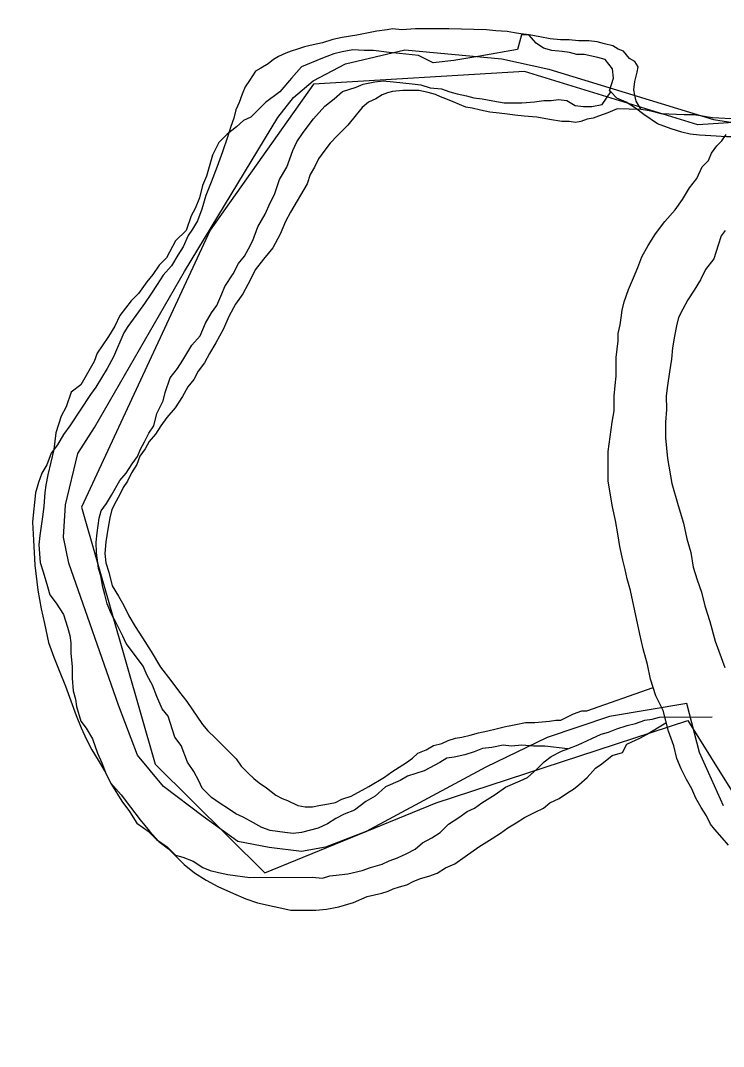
# Model space of a CAD drawing. Extents: x 2010165 to 2382125, y 1060529 to 1407316.
# Drawn here: x 2136399 to 2137749, y 1238386 to 1240356 of the extents above; entities that cross this region are included whole.
import ezdxf

# ---------------------------------------------------------------- set-up
doc = ezdxf.new("R2010")
doc.units = 0
for name, color, linetype in [('GM_X_Corporation', 7, 'Continuous'), ('GM_X_Major_River', 7, 'Continuous'), ('GM_X_Township', 7, 'Continuous')]:
    doc.layers.add(name, color=color, linetype=linetype)

msp = doc.modelspace()

# ---------------------------------------------------------------- linework, layer by layer
at = {"layer": 'GM_X_Corporation'}
msp.add_lwpolyline([(2137749.1, 1238848.4), (2137702.6, 1238950.5), (2137678.2, 1239044.7), (2137530.1, 1239019.9), (2137410.1, 1238979.2), (2137292.2, 1238922.5), (2137062.3, 1238799.1), (2136984.4, 1238768.7), (2136938.3, 1238760.4), (2136876.2, 1238768.2), (2136816.1, 1238779.9), (2136749.8, 1238827.8), (2136673.5, 1238885.6), (2136623.2, 1238945.5), (2136586.8, 1239041.6), (2136491.6, 1239313.9), (2136481.4, 1239364), (2136485.1, 1239426.2), (2136508.8, 1239524.6), (2136540.6, 1239574.9), (2136713.7, 1239874.5), (2136892.8, 1240170.1), (2136922.7, 1240208.4), (2136960.6, 1240240.6), (2137022.6, 1240273), (2137136.6, 1240299.6), (2137322.9, 1240282.4), (2137413.1, 1240262.8), (2137729.9, 1240166), (2137804.1, 1240154.3)], dxfattribs=at)
at = {"layer": 'GM_X_Major_River'}
for points in [[(2137775.5, 1240166.8), (2137727.5, 1240169.4), (2137715.4, 1240171.4), (2137705.4, 1240173.4), (2137691.4, 1240175.3), (2137673.3, 1240175.3), (2137629.1, 1240177.2), (2137615.1, 1240181.1), (2137603, 1240183.1), (2137591, 1240185.1), (2137580.9, 1240201.1), (2137578.8, 1240213.1), (2137576.8, 1240223.1), (2137578.8, 1240239.2), (2137582.7, 1240257.3), (2137584.7, 1240267.3), (2137578.6, 1240277.3), (2137568.6, 1240283.3), (2137556.5, 1240297.3), (2137546.4, 1240301.3), (2137536.4, 1240307.3), (2137520.3, 1240311.3), (2137506.3, 1240315.2), (2137490.2, 1240317.2), (2137470.1, 1240317.1), (2137452.1, 1240319.1), (2137436, 1240319), (2137415.9, 1240321), (2137395.9, 1240324.9), (2137375.8, 1240328.9), (2137359.7, 1240330.8), (2137347.7, 1240332.8), (2137333.6, 1240334.8), (2137311.5, 1240336.7), (2137293.5, 1240338.6), (2137221.2, 1240340.4), (2137189.1, 1240340.3), (2137157, 1240340.2), (2137130.9, 1240338.1), (2137112.9, 1240340.1), (2137102.8, 1240338), (2137082.8, 1240336), (2137044.7, 1240327.8), (2137016.6, 1240323.7), (2136998.6, 1240319.6), (2136978.5, 1240313.6), (2136960.5, 1240309.5), (2136944.4, 1240305.4), (2136930.4, 1240301.4), (2136918.4, 1240297.3), (2136908.3, 1240293.3), (2136894.3, 1240287.2), (2136884.3, 1240281.2), (2136874.3, 1240273.1), (2136860.3, 1240265), (2136850.3, 1240259), (2136838.3, 1240240.9), (2136830.3, 1240228.8), (2136824.3, 1240214.8), (2136818.4, 1240198.7), (2136812.4, 1240184.6), (2136808.4, 1240168.5), (2136802.5, 1240152.5), (2136796.5, 1240132.4), (2136786.6, 1240104.3), (2136776.7, 1240076.1), (2136764.7, 1240046), (2136754.8, 1240019.9), (2136746.8, 1239993.8), (2136738.9, 1239971.7), (2136728.9, 1239955.6), (2136720.9, 1239943.5), (2136711, 1239921.4), (2136701, 1239905.3), (2136689, 1239885.2), (2136673, 1239867.1), (2136661, 1239849), (2136649.1, 1239830.9), (2136637.1, 1239812.8), (2136625.1, 1239796.7), (2136615.1, 1239782.7), (2136605.1, 1239768.6), (2136597.2, 1239756.5), (2136577.3, 1239710.3), (2136565.3, 1239688.2), (2136543.3, 1239652), (2136533.3, 1239637.9), (2136513.4, 1239607.8), (2136493.4, 1239577.6), (2136481.4, 1239561.5), (2136469.5, 1239541.4), (2136457.5, 1239525.3), (2136449.5, 1239503.2), (2136439.6, 1239487.1), (2136433.6, 1239469.1), (2136427.6, 1239449), (2136425.7, 1239430.9)], [(2137532.2, 1240219), (2137529.8, 1240221.4), (2137537.6, 1240245.5), (2137535.5, 1240263.5), (2137521.4, 1240281.5), (2137507.3, 1240285.4), (2137481.2, 1240291.2), (2137467.2, 1240291.2), (2137453.2, 1240295.1), (2137439.2, 1240297), (2137419.1, 1240298.8), (2137403.1, 1240302.8), (2137389, 1240312.7), (2137374.9, 1240328.6), (2137360.9, 1240328.5), (2137353, 1240300.4), (2137281, 1240287.9), (2137231, 1240279.5), (2137191, 1240275.2), (2137162.9, 1240289.1), (2137126.8, 1240292.8), (2137106.8, 1240294.7), (2137076.7, 1240298.5), (2137058.7, 1240298.4), (2137036.7, 1240300.2), (2137016.7, 1240296.1), (2137000.7, 1240292), (2136978.7, 1240283.8), (2136938.7, 1240267.5), (2136918.9, 1240245.3), (2136897, 1240219.1), (2136869.1, 1240198.8), (2136841.3, 1240170.6), (2136827.3, 1240164.4), (2136813.4, 1240152.3), (2136795.4, 1240138.1), (2136779.5, 1240122), (2136767.7, 1240097.8), (2136755.9, 1240057.6), (2136748, 1240039.5), (2136742.2, 1240015.4), (2136734.3, 1239995.3), (2136726.4, 1239981.2), (2136716.6, 1239953.1), (2136696.7, 1239932.9), (2136678.9, 1239900.7), (2136664.9, 1239886.6), (2136653, 1239868.4), (2136641.1, 1239854.3), (2136625.2, 1239832.1), (2136611.3, 1239818), (2136589.5, 1239789.8), (2136579.6, 1239769.6), (2136567.7, 1239749.5), (2136555.8, 1239731.4), (2136545.9, 1239717.2), (2136540, 1239701.2), (2136514.3, 1239656.9), (2136496.3, 1239642.7), (2136486.5, 1239614.6), (2136476.6, 1239596.4), (2136466.8, 1239564.3), (2136463, 1239532.2), (2136451.3, 1239483.9), (2136447.4, 1239463.9), (2136445.5, 1239449.8), (2136443.7, 1239423.7), (2136441.8, 1239407.7), (2136436.1, 1239367.5), (2136434.2, 1239349.5), (2136436.4, 1239315.4), (2136442.5, 1239297.4), (2136450.7, 1239269.3), (2136454.8, 1239253.3), (2136467, 1239237.4), (2136481.1, 1239215.4), (2136489.3, 1239191.4), (2136493.4, 1239175.4), (2136495.5, 1239161.3), (2136495.6, 1239141.3), (2136497.8, 1239115.2), (2136497.9, 1239093.2), (2136500.1, 1239069.1), (2136504.2, 1239053.1), (2136506.3, 1239039.1), (2136514.5, 1239011.1), (2136524.6, 1238997.1), (2136536.8, 1238977.1)], [(2136961.4, 1240167.4), (2136983.3, 1240191.6), (2137001.2, 1240205.7), (2137017.2, 1240219.9), (2137043.1, 1240228.1), (2137057.1, 1240234.2), (2137079.1, 1240238.4), (2137095.1, 1240240.5), (2137115.2, 1240238.6), (2137151.2, 1240234.8), (2137167.3, 1240232.9), (2137185.3, 1240227.1), (2137207.4, 1240225.2), (2137223.4, 1240219.3), (2137237.5, 1240215.4), (2137255.5, 1240211.5), (2137269.6, 1240207.6), (2137285.6, 1240205.7), (2137305.6, 1240201.8), (2137327.7, 1240197.9), (2137361.7, 1240198.2), (2137385.7, 1240200.3), (2137403.7, 1240202.5), (2137417.8, 1240202.6), (2137431.8, 1240204.7), (2137447.8, 1240202.8), (2137463.9, 1240192.9), (2137479.9, 1240191), (2137495.9, 1240191.1), (2137515.9, 1240195.2), (2137532.2, 1240219)], [(2137591, 1240185.1), (2137544.8, 1240186.9), (2137526.8, 1240178.8), (2137508.8, 1240172.8), (2137498.7, 1240168.7), (2137486.7, 1240166.7), (2137474.7, 1240162.6), (2137464.6, 1240160.6), (2137452.6, 1240162.6), (2137438.6, 1240162.5), (2137414.5, 1240166.4), (2137390.4, 1240170.4), (2137366.3, 1240172.3), (2137348.2, 1240174.3), (2137334.2, 1240176.2), (2137318.1, 1240178.2), (2137300, 1240180.1), (2137282, 1240184.1), (2137265.9, 1240188), (2137253.8, 1240190), (2137229.7, 1240200), (2137215.7, 1240205.9), (2137205.6, 1240209.9), (2137195.6, 1240213.9), (2137181.5, 1240217.9), (2137163.4, 1240221.8), (2137149.4, 1240221.8), (2137133.3, 1240221.8), (2137113.3, 1240219.7), (2137103.3, 1240217.6), (2137093.2, 1240213.6), (2137081.2, 1240205.5), (2137067.2, 1240199.5), (2137055.2, 1240189.4), (2137043.2, 1240175.3), (2137027.2, 1240155.2), (2137007.2, 1240135.1), (2136993.2, 1240121), (2136981.2, 1240104.9), (2136971.3, 1240090.8), (2136963.3, 1240074.7), (2136955.3, 1240060.6), (2136949.3, 1240042.6), (2136917.4, 1239988.3), (2136907.5, 1239970.2), (2136897.5, 1239946.1), (2136883.5, 1239919.9), (2136865.6, 1239897.8), (2136849.6, 1239877.7), (2136843.6, 1239865.6), (2136835.6, 1239849.6), (2136825.7, 1239831.5), (2136811.7, 1239811.4), (2136799.7, 1239789.3), (2136787.8, 1239763.1), (2136773.8, 1239737), (2136761.8, 1239716.9), (2136751.9, 1239698.8), (2136739.9, 1239682.7), (2136731.9, 1239666.6), (2136719.9, 1239652.6), (2136710, 1239634.5), (2136696, 1239612.3), (2136680, 1239594.2), (2136668, 1239578.1), (2136658, 1239562.1), (2136646, 1239548), (2136638.1, 1239533.9), (2136628.1, 1239519.8), (2136622.1, 1239503.8), (2136612.1, 1239487.7), (2136604.2, 1239471.6), (2136596.2, 1239459.5), (2136590.2, 1239447.5), (2136582.2, 1239433.4), (2136574.2, 1239417.3), (2136570.3, 1239401.2), (2136566.4, 1239379.2), (2136562.4, 1239355.1), (2136560.5, 1239333), (2136562.6, 1239314.9), (2136568.6, 1239296.9), (2136574.7, 1239270.8), (2136586.9, 1239250.8), (2136597, 1239232.8), (2136607.1, 1239212.8), (2136619.2, 1239192.7), (2136633.3, 1239170.7), (2136649.4, 1239144.6), (2136667.6, 1239114.6), (2136687.7, 1239088.6), (2136703.9, 1239066.6), (2136718, 1239048.6), (2136748.2, 1239004.5), (2136758.3, 1238992.5), (2136772.4, 1238978.5), (2136786.5, 1238964.5), (2136800.6, 1238950.5), (2136812.7, 1238938.5), (2136822.8, 1238924.5), (2136836.9, 1238910.5)], [(2137965.9, 1240155.2), (2137812.7, 1240137.1), (2137792.7, 1240132.9), (2137754.6, 1240132.7), (2137724.6, 1240134.5), (2137702.5, 1240136.3), (2137684.5, 1240138.2), (2137668.5, 1240142.1), (2137648.4, 1240148), (2137622.3, 1240157.8), (2137596.1, 1240175.7), (2137580, 1240187.6), (2137562, 1240199.6), (2137543.9, 1240207.4), (2137532.2, 1240219)], [(2137449.7, 1238957.7), (2137405.9, 1238963), (2137383.9, 1238962.9), (2137361.8, 1238964.7), (2137341.8, 1238962.6), (2137325.8, 1238964.5), (2137303.8, 1238960.3), (2137285.8, 1238958.2), (2137269.8, 1238952.1), (2137251.8, 1238945.9), (2137231.8, 1238941.8), (2137217.8, 1238939.7), (2137203.9, 1238931.5), (2137173.9, 1238915.3), (2137142, 1238905.1), (2137128, 1238896.9), (2137100, 1238884.7), (2137080.1, 1238866.5), (2137062.2, 1238856.4), (2137040.3, 1238840.2), (2137020.3, 1238832), (2137004.3, 1238823.9), (2136988.4, 1238813.7), (2136970.4, 1238805.6), (2136938.4, 1238797.3), (2136922.4, 1238795.2), (2136906.4, 1238797.1), (2136878.3, 1238801), (2136862.3, 1238806.8), (2136840.2, 1238818.7), (2136826.1, 1238826.7), (2136812, 1238832.6), (2136798, 1238842.5), (2136781.9, 1238852.4), (2136765.8, 1238864.4), (2136747.6, 1238882.3), (2136741.5, 1238896.3), (2136731.4, 1238914.3), (2136719.3, 1238932.2), (2136707, 1238964.2), (2136694.9, 1238980.2), (2136682.6, 1239020.2), (2136670.5, 1239034.2), (2136660.4, 1239058.2), (2136652.2, 1239080.2), (2136642.1, 1239098.2), (2136634, 1239116.2), (2136613.7, 1239144.1), (2136601.6, 1239160.1), (2136595.5, 1239174.1), (2136583.4, 1239198.1), (2136573.2, 1239216), (2136565.1, 1239236), (2136561, 1239254.1), (2136556.9, 1239268.1), (2136552.7, 1239290.1), (2136548.6, 1239304.1), (2136546.5, 1239320.1), (2136544.4, 1239334.2), (2136544.3, 1239354.2), (2136546.2, 1239372.3), (2136550, 1239400.4), (2136553.9, 1239414.5), (2136563.8, 1239428.6), (2136573.7, 1239444.7), (2136589.6, 1239472.9), (2136601.5, 1239487), (2136613.4, 1239505.1), (2136623.3, 1239519.2), (2136629.2, 1239533.3), (2136637.1, 1239547.4), (2136645, 1239563.5), (2136654.9, 1239577.6), (2136660.8, 1239601.7), (2136672.7, 1239625.9), (2136676.6, 1239641.9), (2136686.4, 1239670.1), (2136700.3, 1239688.2), (2136710.2, 1239704.3), (2136728, 1239732.6), (2136743.9, 1239750.7), (2136753.8, 1239774.8), (2136765.7, 1239795), (2136775.6, 1239809.1), (2136785.4, 1239831.2), (2136791.4, 1239845.3), (2136807.2, 1239869.5), (2136817.1, 1239889.6), (2136829, 1239903.7), (2136836.9, 1239917.8), (2136844.8, 1239933.9), (2136854.7, 1239960.1), (2136868.5, 1239984.2), (2136878.4, 1240006.3), (2136886.3, 1240022.4), (2136896.1, 1240050.6), (2136910, 1240074.7), (2136921.8, 1240106.9), (2136929.7, 1240123), (2136941.6, 1240141.1), (2136961.4, 1240167.4)], [(2137758.4, 1238772.9), (2137746.3, 1238786.9), (2137732.2, 1238802.9), (2137724.1, 1238812.9), (2137716, 1238829), (2137705.9, 1238845), (2137695.9, 1238863), (2137687.8, 1238881.1), (2137677.7, 1238899.1), (2137667.6, 1238919.1), (2137659.5, 1238939.1), (2137653.4, 1238963.2), (2137643.2, 1238991.3), (2137633.1, 1239031.4), (2137618.9, 1239059.4), (2137608.8, 1239091.5), (2137602.7, 1239119.6), (2137594.5, 1239149.6), (2137588.4, 1239177.7), (2137570.1, 1239261.9), (2137564, 1239284), (2137559.9, 1239302), (2137555.8, 1239320.1), (2137549.7, 1239346.2), (2137545.6, 1239370.2), (2137541.5, 1239396.3), (2137535.4, 1239422.4), (2137531.3, 1239448.4), (2137527.2, 1239472.5), (2137527.1, 1239500.6), (2137527, 1239528.7), (2137530.9, 1239556.8), (2137534.8, 1239584.9), (2137538.8, 1239607), (2137538.7, 1239635.1), (2137540.6, 1239655.1), (2137542.6, 1239673.2), (2137542.5, 1239691.3), (2137542.5, 1239709.3), (2137544.4, 1239725.4), (2137546.4, 1239741.4), (2137546.3, 1239755.5), (2137550.3, 1239771.6), (2137552.2, 1239785.6), (2137554.2, 1239799.7), (2137558.1, 1239815.7), (2137566.1, 1239839.8), (2137576, 1239861.9), (2137584, 1239882), (2137592, 1239902.1), (2137603.9, 1239924.2), (2137617.9, 1239946.4), (2137635.9, 1239970.5), (2137655.9, 1239992.6), (2137669.8, 1240012.7), (2137683.8, 1240034.9), (2137697.8, 1240053), (2137707.7, 1240075.1), (2137719.7, 1240087.1), (2137725.7, 1240101.2), (2137735.7, 1240115.3), (2137745.7, 1240125.3), (2137753.7, 1240137.4)], [(2137752.3, 1239952.8), (2137744.3, 1239942.8), (2137738.4, 1239924.7), (2137730.4, 1239898.6), (2137714.4, 1239878.4), (2137704.5, 1239858.3), (2137692.5, 1239838.2), (2137680.5, 1239820.1), (2137670.6, 1239802.1), (2137662.6, 1239786), (2137658.6, 1239769.9), (2137654.7, 1239749.8), (2137650.7, 1239727.7), (2137648.8, 1239705.6), (2137644.9, 1239681.6), (2137641, 1239655.5), (2137639, 1239635.4), (2137639.1, 1239609.3), (2137637.2, 1239585.2), (2137637.3, 1239555.1), (2137641.4, 1239515), (2137649.6, 1239466.9), (2137661.8, 1239424.8), (2137672, 1239390.7), (2137678.1, 1239360.6), (2137686.2, 1239334.6), (2137690.3, 1239306.5), (2137698.4, 1239282.4), (2137706.5, 1239258.3), (2137712.7, 1239232.3), (2137722.8, 1239202.2), (2137732.9, 1239164.1), (2137751.2, 1239114)], [(2136425.7, 1239430.9), (2136423.8, 1239412.8), (2136421.8, 1239392.8), (2136423.9, 1239358.6), (2136426.1, 1239310.5), (2136432.3, 1239262.4), (2136438.4, 1239226.3), (2136444.6, 1239198.2), (2136452.7, 1239162.1), (2136462.8, 1239134), (2136473, 1239108), (2136485.1, 1239077.9), (2136495.2, 1239049.8), (2136505.4, 1239021.8), (2136515.5, 1238997.8), (2136525.6, 1238975.7), (2136535.7, 1238955.7), (2136547.8, 1238935.6), (2136559.9, 1238915.6), (2136572, 1238891.6), (2136592.2, 1238869.6), (2136610.3, 1238845.5), (2136628.5, 1238821.5), (2136646.6, 1238799.5), (2136664.7, 1238779.5), (2136682.8, 1238765.5), (2136698.9, 1238749.5), (2136713, 1238735.5), (2136733.2, 1238719.5), (2136755.3, 1238705.5), (2136777.4, 1238693.6), (2136807.5, 1238679.6), (2136831.7, 1238669.6), (2136853.8, 1238661.7), (2136918, 1238647.8), (2136940.1, 1238647.9), (2136966.2, 1238648), (2136986.2, 1238650.1), (2137010.3, 1238654.2), (2137038.4, 1238662.3), (2137064.4, 1238674.4), (2137092.5, 1238680.5), (2137104.5, 1238684.6), (2137114.5, 1238688.6), (2137126.6, 1238692.7), (2137140.6, 1238696.7), (2137152.6, 1238702.8), (2137166.6, 1238708.8), (2137182.7, 1238712.9), (2137198.7, 1238719), (2137214.7, 1238729.1), (2137232.7, 1238737.1), (2137252.8, 1238751.2), (2137278.8, 1238769.4), (2137304.8, 1238785.5), (2137320.8, 1238795.6), (2137334.9, 1238805.7), (2137350.9, 1238815.8), (2137366.9, 1238825.8), (2137386.9, 1238835.9), (2137402.9, 1238844), (2137415, 1238854.1), (2137433, 1238862.2), (2137451, 1238874.3), (2137461, 1238880.3), (2137471, 1238888.4), (2137487, 1238902.5), (2137503, 1238920.6), (2137515, 1238928.7), (2137535, 1238944.8), (2137555.1, 1238950.9), (2137563.1, 1238966.9), (2137589.1, 1238979.1), (2137601.1, 1238985.1), (2137637.9, 1239007.6)], [(2136836.9, 1238910.5), (2136846.9, 1238900.5), (2136857, 1238892.5), (2136871.1, 1238882.5), (2136889.2, 1238868.5), (2136901.2, 1238862.5), (2136911.3, 1238858.5), (2136931.4, 1238848.6), (2136945.4, 1238846.6), (2136959.5, 1238846.6), (2136971.5, 1238848.7), (2136983.5, 1238850.7), (2137003.6, 1238854.8), (2137015.6, 1238860.9), (2137033.6, 1238866.9), (2137067.7, 1238885.1), (2137097.7, 1238903.3), (2137111.7, 1238913.3), (2137139.8, 1238931.5), (2137151.8, 1238939.6), (2137161.8, 1238949.6), (2137177.8, 1238955.7), (2137191.8, 1238963.8), (2137207.9, 1238967.8), (2137219.9, 1238973.9), (2137233.9, 1238977.9), (2137246, 1238980), (2137262, 1238984), (2137278, 1238988.1), (2137296.1, 1238992.2), (2137312.1, 1238996.2), (2137330.2, 1239000.3), (2137340.2, 1239002.4), (2137350.2, 1239004.4), (2137368.3, 1239008.5), (2137386.3, 1239008.5), (2137414.4, 1239010.6), (2137426.5, 1239012.7), (2137436.5, 1239012.7), (2137460.5, 1239024.8), (2137476.5, 1239030.9), (2137486.6, 1239030.9), (2137486.6, 1239030.9), (2137613.8, 1239075.6)], [(2137449.7, 1238957.7), (2137469.9, 1238965.4), (2137513.9, 1238985.8), (2137527.9, 1238989.9), (2137543.8, 1238996), (2137563.8, 1239002.2), (2137579.8, 1239006.3), (2137597.8, 1239012.5), (2137611.8, 1239014.6), (2137625.8, 1239018.7), (2137727.1, 1239019)], [(2136536.8, 1238977.1), (2136546.9, 1238949.1), (2136555.1, 1238931.1), (2136563.2, 1238909.1), (2136573.4, 1238889.1), (2136593.6, 1238857.2), (2136607.8, 1238837.2), (2136621.9, 1238815.2), (2136644, 1238799.3), (2136660.2, 1238783.4), (2136680.3, 1238769.5), (2136696.4, 1238753.6), (2136710.5, 1238749.7), (2136730.5, 1238741.8), (2136748.6, 1238729.9), (2136762.7, 1238723.9), (2136778.7, 1238720), (2136796.8, 1238716.1), (2136838.9, 1238710.4), (2136959, 1238711.2), (2136979, 1238709.4), (2136993, 1238713.5), (2137011, 1238715.6), (2137027.1, 1238717.7), (2137055, 1238723.9), (2137071, 1238730.1), (2137093, 1238736.2), (2137107, 1238742.3), (2137123, 1238748.5), (2137140.9, 1238756.6), (2137156.9, 1238764.8), (2137170.8, 1238776.9), (2137188.8, 1238787), (2137204.7, 1238797.2), (2137220.7, 1238813.3), (2137240.6, 1238825.5), (2137256.5, 1238837.6), (2137270.5, 1238843.8), (2137284.5, 1238853.9), (2137310.4, 1238870.1), (2137330.3, 1238884.3), (2137358.3, 1238896.5), (2137372.2, 1238902.6), (2137390.2, 1238918.8), (2137404.1, 1238932.9), (2137418, 1238943), (2137438, 1238953.2), (2137449.7, 1238957.7)]]:
    msp.add_lwpolyline(points, dxfattribs=at)
at = {"layer": 'GM_X_Township'}
msp.add_lwpolyline([(2135021.8, 1240836), (2138421.8, 1240815.3), (2138501.8, 1240652.8), (2138443.5, 1240444.1), (2138288.9, 1240233.6), (2137974.1, 1240173.5), (2137699.3, 1240155.6), (2137366.6, 1240258.1), (2136961.5, 1240234.2), (2136762.7, 1239953.4), (2136515.6, 1239421.9), (2136657.5, 1238928.3), (2136867.9, 1238719.5), (2137196.8, 1238853.8), (2137680.2, 1239012), (2137854.4, 1238733.1), (2138121, 1238668.8), (2138285.5, 1238740.9), (2138560.2, 1238788.9), (2138692.3, 1238532.1), (2138551.6, 1238155)], dxfattribs=at)

doc.saveas('drawing.dxf')
